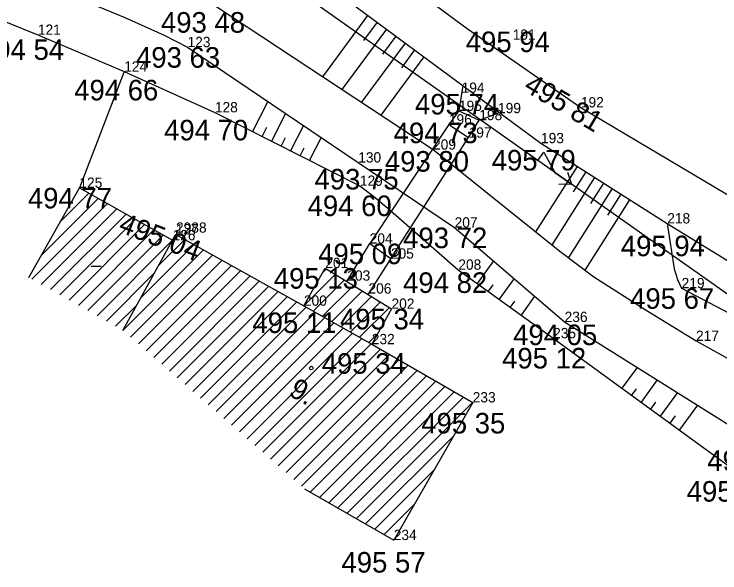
# Model space of a CAD drawing. Extents: x -559180 to -551373, y -1076947 to -1072071.
# Drawn here: x -553391.51 to -553357.19, y -1076710.75 to -1076683.59 of the extents above; entities that cross this region are included whole.
import ezdxf

# ---------------------------------------------------------------- set-up
doc = ezdxf.new("R2010")
doc.units = 0
for name, color, linetype in [('12_PLOTY', 7, 'Continuous'), ('14_BUDOVY', 7, 'Continuous'), ('17_KOMUNIKACE', 7, 'Continuous'), ('18_POLOHOPIS', 7, 'Continuous'), ('1_VODA_ZN', 7, 'Continuous'), ('20_EL_ZN', 7, 'Continuous'), ('26_SRAFY', 7, 'Continuous'), ('27_HRANA_PATA', 7, 'Continuous'), ('28_VODA', 7, 'Continuous'), ('32', 7, 'Continuous'), ('3_BODY', 7, 'Continuous'), ('47_ZN_STAV_OBJ$', 7, 'Continuous'), ('54_C_POPISNA', 7, 'Continuous'), ('6_VYSKY', 7, 'Continuous'), ('NNnadzemní', 7, 'Continuous')]:
    doc.layers.add(name, color=color, linetype=linetype)

# ---------------------------------------------------------------- blocks, each defined once
blk = doc.blocks.new('POINT_DISPLAY')
blk.add_line((0, 0), (0, 0))
blk = doc.blocks.new('BZ')
at = {"layer": '47_ZN_STAV_OBJ$'}
blk.add_circle((0, 0), 0.0875, dxfattribs=at)
blk = doc.blocks.new('BD')
at = {"layer": '47_ZN_STAV_OBJ$'}
blk.add_line((-0.25, 0), (0.25, 0), dxfattribs=at)
blk = doc.blocks.new('ELNN')
at = {"layer": '20_EL_ZN'}
for p, q in [((0.5, 0), (0.5, 0.5)), ((0.5, 0.5), (1.5, 0)), ((0, 0), (0.5, 0)), ((1.5, 0), (2.5, 0))]:
    blk.add_line(p, q, dxfattribs=at)
blk.add_lwpolyline([(2, 0.375), (2.5, 0), (2, -0.375)], dxfattribs=at)

msp = doc.modelspace()

# ---------------------------------------------------------------- linework, layer by layer
at = {"layer": '12_PLOTY'}
for p, q in [((-553402.48, -1076679.73), (-553390.36, -1076684.59)), ((-553390.36, -1076684.59), (-553386.16, -1076686.38)), ((-553386.16, -1076686.38), (-553388.34, -1076692.03))]:
    msp.add_line(p, q, dxfattribs=at)
at = {"layer": '14_BUDOVY'}
for p, q in [((-553390.793, -1076696.387), (-553388.34, -1076692.03)), ((-553388.34, -1076692.03), (-553383.81, -1076694.58)), ((-553383.81, -1076694.58), (-553383.65, -1076694.29)), ((-553383.65, -1076694.29), (-553377.42, -1076697.76)), ((-553386.225, -1076698.958), (-553383.81, -1076694.58)), ((-553377.42, -1076697.76), (-553376.38, -1076695.93)), ((-553376.38, -1076695.93), (-553373.16, -1076697.91)), ((-553377.42, -1076697.76), (-553374.12, -1076699.63)), ((-553373.16, -1076697.91), (-553374.12, -1076699.63)), ((-553374.12, -1076699.63), (-553369.21, -1076702.46)), ((-553369.21, -1076702.46), (-553373.05, -1076709.15)), ((-553377.386, -1076706.661), (-553373.05, -1076709.15))]:
    msp.add_line(p, q, dxfattribs=at)
at = {"layer": '17_KOMUNIKACE'}
for p, q in [((-553378.09, -1076680.85), (-553365.89, -1076689.86)), ((-553365.89, -1076689.86), (-553359.75, -1076693.76))]:
    msp.add_line(p, q, dxfattribs=at)
for points in [[(-553374.6, -1076680.38), (-553372.186, -1076682.282), (-553369.481, -1076684.286), (-553363.95, -1076688.12)], [(-553363.95, -1076688.12), (-553350.929, -1076695.852), (-553349.39, -1076696.72)], [(-553359.75, -1076693.76), (-553352.381, -1076698.29), (-553350.7, -1076699.28)]]:
    msp.add_lwpolyline(points, dxfattribs=at)
at = {"layer": '18_POLOHOPIS'}
for p, q in [((-553369.88, -1076688.29), (-553370.37, -1076688.95)), ((-553369.88, -1076688.29), (-553368.89, -1076688.74)), ((-553369.41, -1076689.59), (-553368.89, -1076688.74)), ((-553370.37, -1076688.95), (-553374.22, -1076694.74)), ((-553370.37, -1076688.95), (-553369.41, -1076689.59)), ((-553373.19, -1076695.47), (-553369.41, -1076689.59)), ((-553375.331, -1076696.575), (-553374.22, -1076694.74)), ((-553374.22, -1076694.74), (-553373.19, -1076695.47)), ((-553373.19, -1076695.47), (-553374.304, -1076697.207))]:
    msp.add_line(p, q, dxfattribs=at)
at = {"layer": '26_SRAFY'}
for p, q in [((-553376.507, -1076686.627), (-553374.305, -1076683.646)), ((-553374.504, -1076684.87), (-553373.849, -1076683.982)), ((-553375.56, -1076687.253), (-553373.393, -1076684.319)), ((-553373.582, -1076685.529), (-553372.937, -1076684.656)), ((-553374.612, -1076687.878), (-553372.481, -1076684.992)), ((-553372.659, -1076686.188), (-553372.025, -1076685.329)), ((-553373.665, -1076688.504), (-553371.569, -1076685.666)), ((-553379.174, -1076687.83), (-553379.913, -1076689.29)), ((-553378.31, -1076688.414), (-553378.991, -1076689.757)), ((-553379.239, -1076689.103), (-553379.452, -1076689.524)), ((-553377.446, -1076688.998), (-553378.068, -1076690.225)), ((-553378.334, -1076689.605), (-553378.529, -1076689.991)), ((-553376.583, -1076689.582), (-553377.145, -1076690.692)), ((-553377.429, -1076690.108), (-553377.606, -1076690.458)), ((-553366.137, -1076694.167), (-553364.116, -1076690.987)), ((-553364.304, -1076692.223), (-553363.691, -1076691.257)), ((-553365.337, -1076694.79), (-553363.265, -1076691.528)), ((-553363.468, -1076692.789), (-553362.839, -1076691.798)), ((-553364.537, -1076695.412), (-553362.413, -1076692.069)), ((-553362.632, -1076693.354), (-553361.987, -1076692.339)), ((-553363.737, -1076696.035), (-553361.561, -1076692.61)), ((-553368.205, -1076695.577), (-553368.995, -1076696.671)), ((-553367.202, -1076696.437), (-553367.928, -1076697.442)), ((-553368.234, -1076696.742), (-553368.462, -1076697.056)), ((-553366.2, -1076697.298), (-553366.861, -1076698.213)), ((-553367.186, -1076697.539), (-553367.394, -1076697.827)), ((-553361.214, -1076700.757), (-553361.954, -1076701.774)), ((-553360.236, -1076701.369), (-553361.023, -1076702.451)), ((-553361.259, -1076701.798), (-553361.489, -1076702.113)), ((-553359.258, -1076701.981), (-553360.092, -1076703.128)), ((-553360.315, -1076702.455), (-553360.558, -1076702.79)), ((-553358.28, -1076702.594), (-553359.162, -1076703.806)), ((-553359.37, -1076703.113), (-553359.627, -1076703.467))]:
    msp.add_line(p, q, dxfattribs=at)
at = {"layer": '27_HRANA_PATA'}
for p, q in [((-553386.16, -1076686.38), (-553381.75, -1076688.36)), ((-553369.697, -1076687.048), (-553369.88, -1076688.29)), ((-553381.75, -1076688.36), (-553374.7, -1076691.93)), ((-553368.89, -1076688.74), (-553367.905, -1076688.372)), ((-553369.91, -1076696.01), (-553365.3, -1076699.34)), ((-553359.05, -1076696.91), (-553351, -1076701.13)), ((-553365.3, -1076699.34), (-553356.2, -1076705.96))]:
    msp.add_line(p, q, dxfattribs=at)
for points in [[(-553374.7, -1076691.93), (-553374.039, -1076692.434), (-553373.336, -1076693.02), (-553369.91, -1076696.01)], [(-553359.75, -1076693.76), (-553359.408, -1076695.967), (-553359.244, -1076696.482), (-553359.05, -1076696.91)]]:
    msp.add_lwpolyline(points, dxfattribs=at)
at = {"layer": '28_VODA'}
for p, q in [((-553381.76, -1076683.16), (-553371.14, -1076690.17)), ((-553383.08, -1076685.19), (-553374.78, -1076690.8)), ((-553374.78, -1076690.8), (-553370.09, -1076693.96)), ((-553370.09, -1076693.96), (-553364.74, -1076698.55)), ((-553364.74, -1076698.55), (-553355.25, -1076704.49)), ((-553358.35, -1076699.47), (-553352.21, -1076702.86))]:
    msp.add_line(p, q, dxfattribs=at)
for points in [[(-553389.66, -1076682.27), (-553386.13, -1076683.747), (-553384.21, -1076684.614), (-553383.08, -1076685.19)], [(-553371.14, -1076690.17), (-553364.969, -1076695.1), (-553363.318, -1076696.353), (-553360.778, -1076697.983), (-553358.35, -1076699.47)]]:
    msp.add_lwpolyline(points, dxfattribs=at)
at = {"layer": '32'}
for p, q in [((-553389.263, -1076693.669), (-553387.882, -1076692.288)), ((-553388.352, -1076692.05), (-553388.334, -1076692.033)), ((-553390.173, -1076695.287), (-553387.429, -1076692.543)), ((-553390.648, -1076696.468), (-553386.977, -1076692.797)), ((-553390.196, -1076696.723), (-553386.525, -1076693.052)), ((-553389.743, -1076696.978), (-553386.072, -1076693.307)), ((-553389.291, -1076697.232), (-553385.62, -1076693.561)), ((-553388.838, -1076697.487), (-553385.167, -1076693.816)), ((-553388.386, -1076697.742), (-553384.715, -1076694.071)), ((-553387.934, -1076697.996), (-553384.262, -1076694.325)), ((-553387.481, -1076698.251), (-553383.81, -1076694.58)), ((-553384.485, -1076695.804), (-553383.214, -1076694.533)), ((-553386.225, -1076698.958), (-553382.306, -1076695.039)), ((-553385.355, -1076697.381), (-553382.76, -1076694.786)), ((-553385.847, -1076699.287), (-553381.852, -1076695.292)), ((-553385.469, -1076699.617), (-553381.397, -1076695.545)), ((-553385.091, -1076699.946), (-553380.943, -1076695.798)), ((-553384.714, -1076700.275), (-553380.489, -1076696.051)), ((-553376.489, -1076696.122), (-553376.329, -1076695.962)), ((-553387.029, -1076698.506), (-553384.68, -1076696.157)), ((-553384.336, -1076700.604), (-553380.035, -1076696.304)), ((-553377.42, -1076697.76), (-553375.891, -1076696.231)), ((-553383.958, -1076700.934), (-553379.581, -1076696.556)), ((-553383.58, -1076701.263), (-553379.127, -1076696.809)), ((-553376.969, -1076698.016), (-553375.453, -1076696.5)), ((-553376.517, -1076698.272), (-553375.015, -1076696.769)), ((-553383.202, -1076701.592), (-553378.673, -1076697.062)), ((-553376.066, -1076698.527), (-553374.577, -1076697.039)), ((-553382.825, -1076701.921), (-553378.218, -1076697.315)), ((-553375.615, -1076698.783), (-553374.139, -1076697.308)), ((-553386.576, -1076698.76), (-553385.55, -1076697.734)), ((-553382.447, -1076702.251), (-553377.764, -1076697.568)), ((-553382.069, -1076702.58), (-553377.311, -1076697.822)), ((-553375.163, -1076699.039), (-553373.701, -1076697.577)), ((-553374.712, -1076699.295), (-553373.264, -1076697.846)), ((-553381.691, -1076702.909), (-553376.859, -1076698.078)), ((-553381.313, -1076703.239), (-553376.408, -1076698.333)), ((-553380.935, -1076703.568), (-553375.957, -1076698.589)), ((-553380.558, -1076703.897), (-553375.505, -1076698.845)), ((-553380.18, -1076704.226), (-553375.054, -1076699.101)), ((-553374.261, -1076699.55), (-553373.842, -1076699.132)), ((-553379.802, -1076704.556), (-553374.603, -1076699.356)), ((-553379.424, -1076704.885), (-553374.151, -1076699.612)), ((-553379.046, -1076705.214), (-553373.703, -1076699.871)), ((-553378.668, -1076705.543), (-553373.254, -1076700.129)), ((-553378.291, -1076705.873), (-553372.805, -1076700.388)), ((-553377.913, -1076706.202), (-553372.357, -1076700.646)), ((-553377.535, -1076706.531), (-553371.908, -1076700.905)), ((-553377.114, -1076706.817), (-553371.46, -1076701.163)), ((-553376.664, -1076707.075), (-553371.011, -1076701.422)), ((-553376.215, -1076707.333), (-553370.563, -1076701.68)), ((-553375.766, -1076707.591), (-553370.114, -1076701.939)), ((-553375.317, -1076707.849), (-553369.665, -1076702.197)), ((-553374.868, -1076708.107), (-553369.217, -1076702.456)), ((-553374.418, -1076708.365), (-553370.148, -1076704.094)), ((-553373.969, -1076708.622), (-553371.101, -1076705.754)), ((-553373.52, -1076708.88), (-553372.054, -1076707.414)), ((-553373.071, -1076709.138), (-553373.006, -1076709.074))]:
    msp.add_line(p, q, dxfattribs=at)
at = {"layer": 'NNnadzemní'}
msp.add_line((-553354.66, -1076698.73), (-553384.2, -1076677.885), dxfattribs=at)

# ---------------------------------------------------------------- block references
at = {"layer": '1_VODA_ZN'}
for p in [(-553390.36, -1076684.59), (-553367.26, -1076684.83), (-553383.08, -1076685.19), (-553371.396, -1076685.831), (-553386.16, -1076686.38), (-553369.75, -1076687.41), (-553363.95, -1076688.12), (-553381.75, -1076688.36), (-553369.88, -1076688.29), (-553367.98, -1076688.4), (-553368.89, -1076688.74), (-553370.37, -1076688.95), (-553369.41, -1076689.59), (-553365.89, -1076689.86), (-553371.14, -1076690.17), (-553374.78, -1076690.8), (-553374.7, -1076691.93), (-553388.34, -1076692.03), (-553370.09, -1076693.96), (-553359.75, -1076693.76), (-553383.65, -1076694.29), (-553383.64, -1076694.21), (-553383.81, -1076694.58), (-553374.22, -1076694.74), (-553373.19, -1076695.47), (-553376.38, -1076695.93), (-553369.91, -1076696.01), (-553375.31, -1076696.54), (-553359.05, -1076696.91), (-553374.28, -1076697.17), (-553377.42, -1076697.76), (-553373.16, -1076697.91), (-553364.74, -1076698.55), (-553365.3, -1076699.34), (-553358.35, -1076699.47), (-553374.12, -1076699.63), (-553369.21, -1076702.46), (-553373.05, -1076709.15)]:
    msp.add_blockref('POINT_DISPLAY', p, dxfattribs=at)
at = {"layer": '20_EL_ZN', "xscale": 1.0000001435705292, "yscale": 1.0000001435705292, "rotation": -35.20891259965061}
msp.add_blockref('ELNN', (-553366.445, -1076690.414), dxfattribs=at)
at = {"layer": '32'}
for p in [(-553383.81, -1076694.58), (-553377.42, -1076697.76), (-553386.225, -1076698.958)]:
    msp.add_blockref('POINT_DISPLAY', p, dxfattribs=at)
at = {"layer": '47_ZN_STAV_OBJ$'}
for name, p in [('BD', (-553387.525, -1076695.839)), ('BZ', (-553377.061, -1076700.791))]:
    msp.add_blockref(name, p, dxfattribs=at)

# ---------------------------------------------------------------- texts
at = {"layer": '3_BODY'}
for s, p in [('121', (-553390.36, -1076684.59)), ('191', (-553367.26, -1076684.83)), ('123', (-553383.08, -1076685.19)), ('124', (-553386.16, -1076686.38)), ('194', (-553369.75, -1076687.41)), ('128', (-553381.75, -1076688.36)), ('195', (-553369.88, -1076688.29)), ('199', (-553367.98, -1076688.4)), ('192', (-553363.95, -1076688.12)), ('198', (-553368.89, -1076688.74)), ('196', (-553370.37, -1076688.95)), ('197', (-553369.41, -1076689.59)), ('193', (-553365.89, -1076689.86)), ('209', (-553371.14, -1076690.17)), ('130', (-553374.78, -1076690.8)), ('125', (-553388.34, -1076692.03)), ('129', (-553374.7, -1076691.93)), ('218', (-553359.75, -1076693.76)), ('2988', (-553383.64, -1076694.21)), ('207', (-553370.09, -1076693.96)), ('126', (-553383.81, -1076694.58)), ('127', (-553383.65, -1076694.29)), ('204', (-553374.22, -1076694.74)), ('205', (-553373.19, -1076695.47)), ('201', (-553376.38, -1076695.93)), ('208', (-553369.91, -1076696.01)), ('203', (-553375.31, -1076696.54)), ('219', (-553359.05, -1076696.91)), ('206', (-553374.28, -1076697.17)), ('200', (-553377.42, -1076697.76)), ('202', (-553373.16, -1076697.91)), ('236', (-553364.74, -1076698.55)), ('235', (-553365.3, -1076699.34)), ('232', (-553374.12, -1076699.63)), ('217', (-553358.35, -1076699.47)), ('233', (-553369.21, -1076702.46)), ('234', (-553373.05, -1076709.15))]:
    msp.add_text(s, height=0.5, dxfattribs=at).set_placement(p)
at = {"layer": '54_C_POPISNA'}
msp.add_text('9.', height=1, rotation=330.883, dxfattribs=at).set_placement((-553378.213, -1076702.095))
at = {"layer": '6_VYSKY'}
for s, p in [('493 48', (-553384.373, -1076684.487)), ('495 94', (-553369.547, -1076685.431)), ('494 54', (-553393.173, -1076685.808)), ('493 63', (-553385.585, -1076686.19)), ('494 66', (-553388.592, -1076687.779)), ('495 74', (-553372.019, -1076688.464)), ('494 70', (-553384.219, -1076689.723)), ('494 73', (-553373.057, -1076689.859)), ('493 80', (-553373.482, -1076691.242)), ('495 79', (-553368.287, -1076691.186)), ('493 75', (-553376.904, -1076692.109)), ('494 77', (-553390.845, -1076693.03)), ('494 60', (-553377.241, -1076693.402)), ('493 72', (-553372.595, -1076694.96)), ('495 94', (-553362.008, -1076695.353)), ('495 09', (-553376.725, -1076695.74)), ('495 13', (-553378.885, -1076696.93)), ('494 82', (-553372.596, -1076697.137)), ('495 67', (-553361.555, -1076697.91)), ('495 11', (-553379.925, -1076699.087)), ('495 34', (-553375.665, -1076698.91)), ('494 05', (-553367.245, -1076699.674)), ('495 12', (-553367.781, -1076700.81)), ('495 34', (-553376.553, -1076701.065)), ('495 35', (-553371.715, -1076703.969)), ('494 43', (-553357.805, -1076705.786)), ('495 44', (-553358.804, -1076707.282)), ('495 57', (-553375.592, -1076710.731))]:
    msp.add_text(s, height=1, dxfattribs=at).set_placement(p)
for s, rotation, p in [('495 81', 329.3882, (-553366.794, -1076687.278)), ('495 04', 338.982, (-553386.488, -1076694.148))]:
    msp.add_text(s, height=1, rotation=rotation, dxfattribs=at).set_placement(p)

doc.saveas('drawing.dxf')
